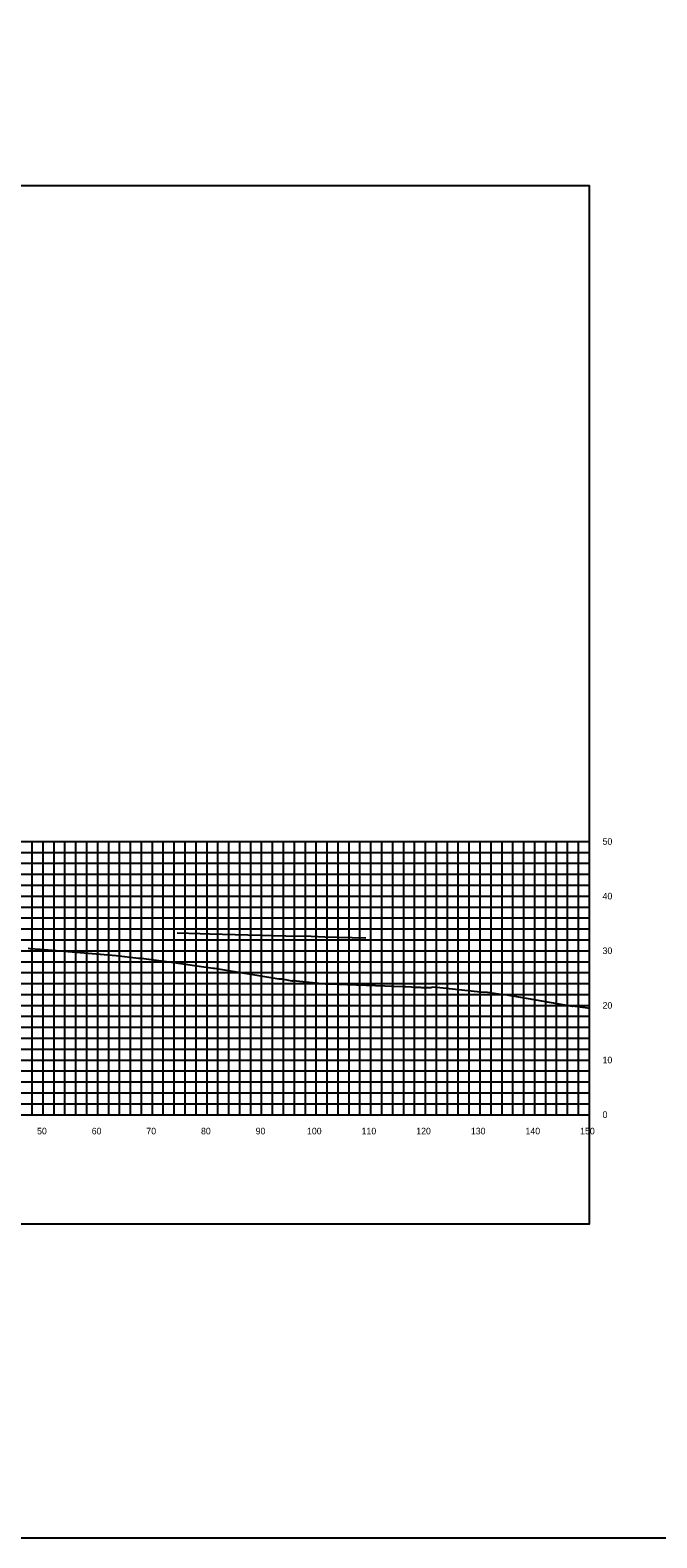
# Model space of a CAD drawing. Extents: x 1800880 to 1818864, y 245271 to 250560.
# Drawn here: x 1814520.6 to 1814635.3, y 247488.9 to 247764.9 of the extents above; entities that cross this region are included whole.
import ezdxf

# ---------------------------------------------------------------- set-up
doc = ezdxf.new("R2010")
doc.units = 0
for name, color, linetype in [('33', 7, 'Continuous'), ('CL-CNST', 7, 'Continuous'), ('DESIGN - DRAINAGE - Bridges', 7, 'Continuous'), ('Level 32', 7, 'Continuous'), ('Level 37', 7, 'Continuous'), ('Level 46', 7, 'Continuous'), ('Level 62', 7, 'Continuous')]:
    doc.layers.add(name, color=color, linetype=linetype)

msp = doc.modelspace()

# ---------------------------------------------------------------- linework, layer by layer
at = {"layer": 'CL-CNST'}
msp.add_lwpolyline([(1814520.23, 247596.84), (1814520.63, 247596.82), (1814522.34, 247596.71), (1814522.46, 247596.71), (1814536.33, 247595.55), (1814540.44, 247595.05), (1814540.59, 247595.05), (1814540.94, 247595.05), (1814546.02, 247594.34), (1814554.08, 247593.2), (1814554.37, 247593.2), (1814566.09, 247591.24), (1814566.19, 247591.24), (1814566.65, 247591.23), (1814568.48, 247590.91), (1814568.6, 247590.89), (1814568.73, 247590.92), (1814574.59, 247590.32), (1814574.6, 247590.32), (1814574.61, 247590.32), (1814574.63, 247590.32), (1814574.65, 247590.32), (1814574.67, 247590.33), (1814574.71, 247590.33), (1814574.76, 247590.33), (1814574.85, 247590.34), (1814575.01, 247590.35), (1814575.17, 247590.36), (1814583.81, 247590.05), (1814588.89, 247589.87), (1814589.34, 247589.85), (1814590.39, 247589.79), (1814591.04, 247589.75), (1814591.49, 247589.73), (1814591.82, 247589.71), (1814592.06, 247589.7), (1814592.26, 247589.69), (1814593.93, 247589.67), (1814594.15, 247589.75), (1814594.19, 247589.75), (1814594.78, 247589.76), (1814595.05, 247589.75), (1814603.03, 247588.86), (1814604.31, 247588.81), (1814607.1, 247588.39), (1814607.57, 247588.38), (1814619.8, 247586.27), (1814619.95, 247586.27), (1814620.26, 247586.28), (1814620.36, 247586.26), (1814622.61, 247585.92), (1814622.97, 247585.88)], dxfattribs=at)
at = {"layer": 'DESIGN - DRAINAGE - Bridges'}
for p, q in [((1814622.97, 247566.39), (1814622.97, 247616.39)), ((1814623.03, 247616.39), (1814622.97, 247616.39)), ((1814623.03, 247606.39), (1814622.97, 247606.39)), ((1814623.03, 247596.39), (1814622.97, 247596.39)), ((1814623.03, 247586.39), (1814622.97, 247586.39)), ((1814623.03, 247576.39), (1814622.97, 247576.39)), ((1814322.97, 247566.39), (1814622.97, 247566.39)), ((1814522.97, 247566.33), (1814522.97, 247566.39)), ((1814532.97, 247566.33), (1814532.97, 247566.39)), ((1814542.97, 247566.33), (1814542.97, 247566.39)), ((1814552.97, 247566.33), (1814552.97, 247566.39)), ((1814562.97, 247566.33), (1814562.97, 247566.39)), ((1814572.97, 247566.33), (1814572.97, 247566.39)), ((1814582.97, 247566.33), (1814582.97, 247566.39)), ((1814592.97, 247566.33), (1814592.97, 247566.39)), ((1814602.97, 247566.33), (1814602.97, 247566.39)), ((1814612.97, 247566.33), (1814612.97, 247566.39)), ((1814622.97, 247566.33), (1814622.97, 247566.39)), ((1814623.03, 247566.39), (1814622.97, 247566.39))]:
    msp.add_line(p, q, dxfattribs=at)
at = {"layer": 'Level 32'}
msp.add_lwpolyline([(1815073.26, 249580.09), (1814076.3, 249580.09), (1814076.3, 247488.94), (1815073.26, 247488.94)], close=True, dxfattribs=at)
at = {"layer": 'Level 37'}
msp.add_lwpolyline([(1814322.97, 247546.39), (1814622.97, 247546.39), (1814622.97, 247736.39), (1814322.97, 247736.39)], close=True, dxfattribs=at)
at = {"layer": 'Level 46'}
for p, q in [((1814322.97, 247616.39), (1814622.97, 247616.39)), ((1814520.97, 247566.39), (1814520.97, 247616.39)), ((1814522.97, 247566.39), (1814522.97, 247616.39)), ((1814524.97, 247566.39), (1814524.97, 247616.39)), ((1814526.97, 247566.39), (1814526.97, 247616.39)), ((1814528.97, 247566.39), (1814528.97, 247616.39)), ((1814530.97, 247566.39), (1814530.97, 247616.39)), ((1814532.97, 247566.39), (1814532.97, 247616.39)), ((1814534.97, 247566.39), (1814534.97, 247616.39)), ((1814536.97, 247566.39), (1814536.97, 247616.39)), ((1814538.97, 247566.39), (1814538.97, 247616.39)), ((1814540.97, 247566.39), (1814540.97, 247616.39)), ((1814542.97, 247566.39), (1814542.97, 247616.39)), ((1814544.97, 247566.39), (1814544.97, 247616.39)), ((1814546.97, 247566.39), (1814546.97, 247616.39)), ((1814548.97, 247566.39), (1814548.97, 247616.39)), ((1814550.97, 247566.39), (1814550.97, 247616.39)), ((1814552.97, 247566.39), (1814552.97, 247616.39)), ((1814554.97, 247566.39), (1814554.97, 247616.39)), ((1814556.97, 247566.39), (1814556.97, 247616.39)), ((1814558.97, 247566.39), (1814558.97, 247616.39)), ((1814560.97, 247566.39), (1814560.97, 247616.39)), ((1814562.97, 247566.39), (1814562.97, 247616.39)), ((1814564.97, 247566.39), (1814564.97, 247616.39)), ((1814566.97, 247566.39), (1814566.97, 247616.39)), ((1814568.97, 247566.39), (1814568.97, 247616.39)), ((1814570.97, 247566.39), (1814570.97, 247616.39)), ((1814572.97, 247566.39), (1814572.97, 247616.39)), ((1814574.97, 247566.39), (1814574.97, 247616.39)), ((1814576.97, 247566.39), (1814576.97, 247616.39)), ((1814578.97, 247566.39), (1814578.97, 247616.39)), ((1814580.97, 247566.39), (1814580.97, 247616.39)), ((1814582.97, 247566.39), (1814582.97, 247616.39)), ((1814584.97, 247566.39), (1814584.97, 247616.39)), ((1814586.97, 247566.39), (1814586.97, 247616.39)), ((1814588.97, 247566.39), (1814588.97, 247616.39)), ((1814590.97, 247566.39), (1814590.97, 247616.39)), ((1814592.97, 247566.39), (1814592.97, 247616.39)), ((1814594.97, 247566.39), (1814594.97, 247616.39)), ((1814596.97, 247566.39), (1814596.97, 247616.39)), ((1814598.97, 247566.39), (1814598.97, 247616.39)), ((1814600.97, 247566.39), (1814600.97, 247616.39)), ((1814602.97, 247566.39), (1814602.97, 247616.39)), ((1814604.97, 247566.39), (1814604.97, 247616.39)), ((1814606.97, 247566.39), (1814606.97, 247616.39)), ((1814608.97, 247566.39), (1814608.97, 247616.39)), ((1814610.97, 247566.39), (1814610.97, 247616.39)), ((1814612.97, 247566.39), (1814612.97, 247616.39)), ((1814614.97, 247566.39), (1814614.97, 247616.39)), ((1814616.97, 247566.39), (1814616.97, 247616.39)), ((1814618.97, 247566.39), (1814618.97, 247616.39)), ((1814620.97, 247566.39), (1814620.97, 247616.39)), ((1814622.97, 247566.39), (1814622.97, 247616.39)), ((1814322.97, 247614.39), (1814622.97, 247614.39)), ((1814322.97, 247612.39), (1814622.97, 247612.39)), ((1814322.97, 247610.39), (1814622.97, 247610.39)), ((1814322.97, 247608.39), (1814622.97, 247608.39)), ((1814322.97, 247606.39), (1814622.97, 247606.39)), ((1814322.97, 247604.39), (1814622.97, 247604.39)), ((1814322.97, 247602.39), (1814622.97, 247602.39)), ((1814322.97, 247600.39), (1814622.97, 247600.39)), ((1814322.97, 247598.39), (1814622.97, 247598.39)), ((1814322.97, 247596.39), (1814622.97, 247596.39)), ((1814322.97, 247594.39), (1814622.97, 247594.39)), ((1814322.97, 247592.39), (1814622.97, 247592.39)), ((1814322.97, 247590.39), (1814622.97, 247590.39)), ((1814322.97, 247588.39), (1814622.97, 247588.39)), ((1814322.97, 247586.39), (1814622.97, 247586.39)), ((1814322.97, 247584.39), (1814622.97, 247584.39)), ((1814322.97, 247582.39), (1814622.97, 247582.39)), ((1814322.97, 247580.39), (1814622.97, 247580.39)), ((1814322.97, 247578.39), (1814622.97, 247578.39)), ((1814322.97, 247576.39), (1814622.97, 247576.39)), ((1814322.97, 247574.39), (1814622.97, 247574.39)), ((1814322.97, 247572.39), (1814622.97, 247572.39)), ((1814322.97, 247570.39), (1814622.97, 247570.39)), ((1814322.97, 247568.39), (1814622.97, 247568.39)), ((1814322.97, 247566.39), (1814622.97, 247566.39))]:
    msp.add_line(p, q, dxfattribs=at)
at = {"layer": 'Level 62'}
msp.add_lwpolyline([(1814547.5, 247599.65), (1814551.74, 247599.54), (1814553.5, 247599.5), (1814567.4, 247599.14), (1814572.03, 247599.03), (1814574.55, 247598.96), (1814582.07, 247598.77)], dxfattribs=at)

# ---------------------------------------------------------------- texts
for s, p in [('50', (1814521.87, 247562.79)), ('60', (1814531.87, 247562.79)), ('70', (1814541.87, 247562.79)), ('80', (1814551.87, 247562.79)), ('90', (1814561.87, 247562.79)), ('100', (1814571.27, 247562.79)), ('110', (1814581.27, 247562.79)), ('120', (1814591.27, 247562.79)), ('130', (1814601.27, 247562.79)), ('140', (1814611.27, 247562.79)), ('150', (1814621.27, 247562.79))]:
    msp.add_text(s, height=1.2).set_placement(p)
at = {"layer": '33'}
for s, p in [('50', (1814625.37, 247615.79)), ('40', (1814625.37, 247605.79)), ('30', (1814625.37, 247595.79)), ('20', (1814625.37, 247585.79)), ('10', (1814625.37, 247575.79)), ('0', (1814625.37, 247565.79))]:
    msp.add_text(s, height=1.2, dxfattribs=at).set_placement(p)

doc.saveas('drawing.dxf')
